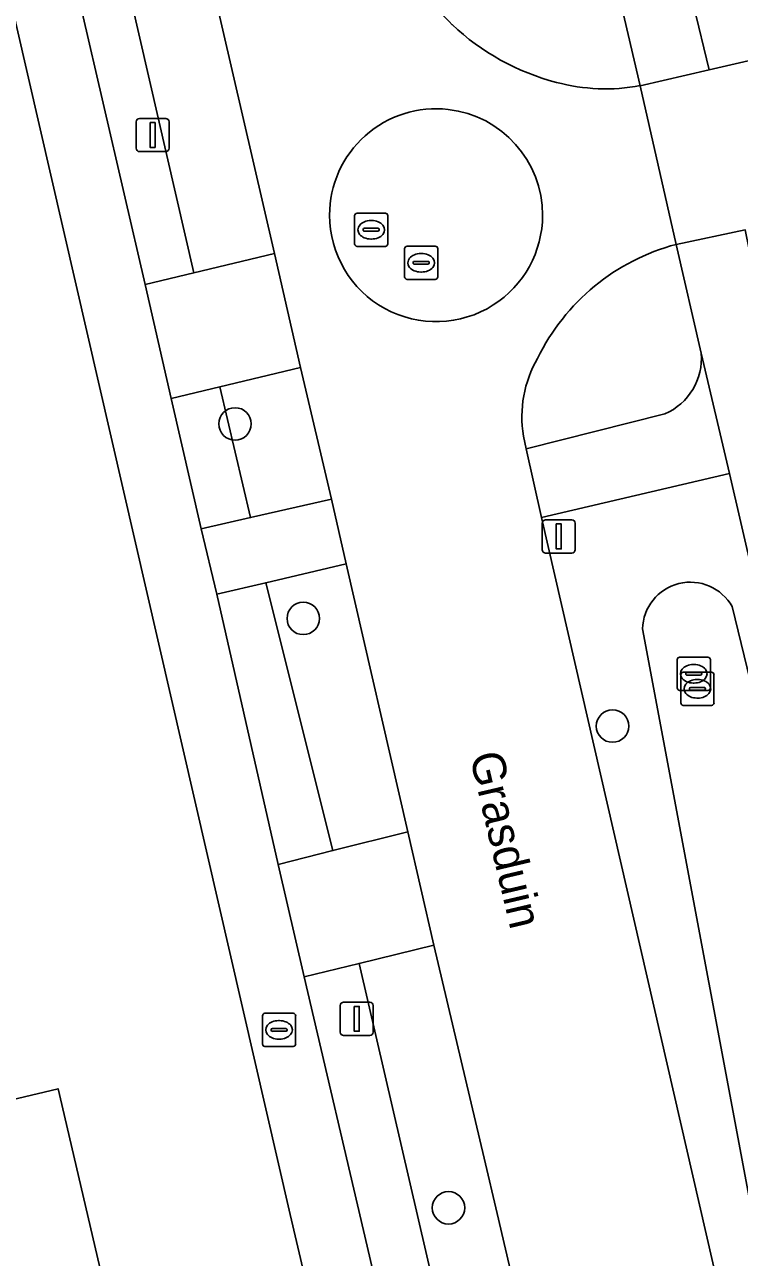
# Model space of a CAD drawing. Extents: x 156412 to 157779, y 382335 to 383768.
# Drawn here: x 156700.63 to 156722.18, y 382703.28 to 382740.43 of the extents above; entities that cross this region are included whole.
import ezdxf

# ---------------------------------------------------------------- set-up
doc = ezdxf.new("R2010")
doc.units = 0
for name, color, linetype in [('IMGEO_Berm_groen', 7, 'Continuous'), ('IMGEO_Boom', 7, 'Continuous'), ('IMGEO_Brandkraan', 7, 'Continuous'), ('IMGEO_Erf', 7, 'Continuous'), ('IMGEO_Greppel_droge_sloot', 7, 'Continuous'), ('IMGEO_Kolk', 7, 'Continuous'), ('IMGEO_Lichtmast', 7, 'Continuous'), ('IMGEO_Openbare_ruimte_label', 7, 'Continuous'), ('IMGEO_Pand', 7, 'Continuous'), ('IMGEO_Parkeervlak_halfverhard', 7, 'Continuous'), ('IMGEO_Rijbaan_lokaal_gesloten', 7, 'Continuous'), ('IMGEO_Rijbaan_lokaal_open', 7, 'Continuous'), ('IMGEO_Rioolput', 7, 'Continuous'), ('IMGEO_Voetpad_open', 7, 'Continuous')]:
    doc.layers.add(name, color=color, linetype=linetype)

msp = doc.modelspace()

# ---------------------------------------------------------------- linework, layer by layer
at = {"layer": 'IMGEO_Berm_groen'}
for points in [[(156719.193, 382738.591), (156718.281, 382742.462)], [(156721.028, 382730.527), (156720.275, 382733.806)], [(156715.67, 382728.031), (156715.757, 382727.643), (156719.933, 382728.7)], [(156721.886, 382726.902), (156716.219, 382725.577), (156721.984, 382700.485), (156722.165, 382700.492), (156722.17, 382700.375)], [(156722.872, 382699.769), (156728.301, 382699.143), (156721.886, 382726.902)], [(156721.962, 382722.89), (156727.065, 382701.905)], [(156723.259, 382700.896), (156719.259, 382722.217)]]:
    msp.add_lwpolyline(points, dxfattribs=at)
for points in [[(156703.843, 382741.156), (156702.367, 382740.796), (156704.27, 382732.594), (156705.732, 382732.947)], [(156706.523, 382729.514), (156705.056, 382729.161), (156705.956, 382725.238), (156707.443, 382725.573)], [(156707.902, 382723.608), (156706.432, 382723.261), (156708.273, 382715.121), (156709.927, 382715.536)], [(156710.715, 382712.135), (156709.064, 382711.734), (156710.961, 382703.608), (156711.878, 382699.681), (156713.513, 382700.063)]]:
    msp.add_lwpolyline(points, close=True, dxfattribs=at)
for centre, radius, start, end in [((156716.548, 382743.573), 4.366, 198.9742, 226.0584), ((156718.499, 382745.721), 7.266, 226.7378, 255.3668), ((156718.148, 382744.204), 5.709, 254.9255, 280.5475), ((156721.938, 382727.526), 6.497, 104.8324, 154.0163), ((156719.123, 382728.609), 3.501, 149.7709, 189.5074), ((156719.217, 382730.371), 1.818, 293.1934, 4.9345), ((156720.703, 382722.182), 1.444, 29.3323, 178.6304)]:
    msp.add_arc(centre, radius, start, end, dxfattribs=at)
at = {"layer": 'IMGEO_Boom'}
for centre in [(156706.976, 382728.396), (156709.033, 382722.533), (156718.356, 382719.288), (156713.411, 382704.769)]:
    msp.add_circle(centre, 0.489, dxfattribs=at)
at = {"layer": 'IMGEO_Brandkraan'}
for p, q in [((156707.878, 382710.631), (156708.73, 382710.631)), ((156707.803, 382709.705), (156707.803, 382710.557)), ((156708.291, 382710.411), (156708.316, 382710.411)), ((156708.804, 382710.557), (156708.804, 382709.705)), ((156708.062, 382710.125), (156708.062, 382710.137)), ((156708.5, 382710.088), (156708.102, 382710.088)), ((156708.105, 382710.174), (156708.503, 382710.174)), ((156708.546, 382710.137), (156708.546, 382710.125)), ((156708.73, 382709.631), (156707.878, 382709.631)), ((156708.314, 382709.851), (156708.289, 382709.851))]:
    msp.add_line(p, q, dxfattribs=at)
for points in [[(156707.878, 382710.631), (156708.73, 382710.631)], [(156707.803, 382709.705), (156707.803, 382710.557)], [(156708.804, 382710.557), (156708.804, 382709.705)], [(156708.73, 382709.631), (156707.878, 382709.631)]]:
    msp.add_lwpolyline(points, dxfattribs=at)
for centre, radius, start, end in [((156707.88, 382710.555), 0.0765, 91.552, 178.448), ((156707.88, 382710.555), 0.0765, 91.552, 178.448), ((156708.728, 382710.555), 0.0765, 1.552, 88.448), ((156708.728, 382710.555), 0.0765, 1.552, 88.448), ((156708.102, 382710.134), 0.0403, 85.8775, 175.7526), ((156708.099, 382710.124), 0.0366, 178.938, 274.7102), ((156708.503, 382710.131), 0.043, 264.8664, 352.4533), ((156708.507, 382710.136), 0.0386, 1.7309, 96.639), ((156707.88, 382709.707), 0.0765, 181.552, 268.448), ((156707.88, 382709.707), 0.0765, 181.552, 268.448), ((156708.728, 382709.707), 0.0765, 271.552, 358.448), ((156708.728, 382709.707), 0.0765, 271.552, 358.448)]:
    msp.add_arc(centre, radius, start, end, dxfattribs=at)
for centre, major_axis, ratio, start_param, end_param in [((156708.29, 382710.131), (-0.387, 0.002), 0.722429, 4.712389, 7.853982), ((156708.315, 382710.131), (-0.39, 0.002), 0.717154, 1.570796, 4.712389)]:
    msp.add_ellipse(centre, major_axis=major_axis, ratio=ratio, start_param=start_param, end_param=end_param, dxfattribs=at)
at = {"layer": 'IMGEO_Erf'}
msp.add_lwpolyline([(156717.566, 382666.506), (156708.634, 382704.563), (156696.399, 382757.676)], dxfattribs=at)
msp.add_lwpolyline([(156698.275, 382712.766), (156698.915, 382709.887), (156698.998, 382709.527), (156699.072, 382709.205), (156698.176, 382708.999), (156698.496, 382707.605), (156699.391, 382707.819), (156701.645, 382708.359), (156702.947, 382702.763), (156693.931, 382700.671), (156693.807, 382701.264), (156692.74, 382700.985), (156691.788, 382705.368), (156691.081, 382705.21), (156690.132, 382704.998), (156688.835, 382710.576)], close=True, dxfattribs=at)
at = {"layer": 'IMGEO_Greppel_droge_sloot'}
for points in [[(156727.065, 382701.905), (156721.962, 382722.89)], [(156719.259, 382722.217), (156723.259, 382700.896)]]:
    msp.add_lwpolyline(points, dxfattribs=at)
msp.add_arc((156720.703, 382722.182), 1.444, 29.3323, 178.6304, dxfattribs=at)
at = {"layer": 'IMGEO_Kolk'}
for p, q in [((156720.303, 382720.439), (156720.303, 382721.291)), ((156720.378, 382721.365), (156721.23, 382721.365)), ((156720.791, 382721.145), (156720.816, 382721.145)), ((156721.304, 382721.291), (156721.304, 382720.439)), ((156720.413, 382719.986), (156720.413, 382720.838)), ((156720.488, 382720.912), (156721.34, 382720.912)), ((156720.562, 382720.859), (156720.562, 382720.871)), ((156721, 382720.822), (156720.602, 382720.822)), ((156720.605, 382720.908), (156721.003, 382720.908)), ((156720.901, 382720.692), (156720.926, 382720.692)), ((156721.046, 382720.871), (156721.046, 382720.859)), ((156721.414, 382720.838), (156721.414, 382719.986)), ((156721.23, 382720.365), (156720.378, 382720.365)), ((156720.672, 382720.406), (156720.672, 382720.418)), ((156721.11, 382720.369), (156720.712, 382720.369)), ((156720.715, 382720.455), (156721.113, 382720.455)), ((156720.814, 382720.585), (156720.789, 382720.585)), ((156721.156, 382720.418), (156721.156, 382720.406)), ((156721.34, 382719.912), (156720.488, 382719.912)), ((156720.924, 382720.132), (156720.899, 382720.132))]:
    msp.add_line(p, q, dxfattribs=at)
for points in [[(156720.303, 382720.439), (156720.303, 382721.291)], [(156720.378, 382721.365), (156721.23, 382721.365)], [(156721.304, 382721.291), (156721.304, 382720.439)], [(156720.413, 382719.986), (156720.413, 382720.838)], [(156720.488, 382720.912), (156721.34, 382720.912)], [(156721.414, 382720.838), (156721.414, 382719.986)], [(156721.23, 382720.365), (156720.378, 382720.365)], [(156721.34, 382719.912), (156720.488, 382719.912)]]:
    msp.add_lwpolyline(points, dxfattribs=at)
for centre, radius, start, end in [((156720.38, 382721.289), 0.0765, 91.552, 178.448), ((156720.38, 382721.289), 0.0765, 91.552, 178.448), ((156721.228, 382721.289), 0.0765, 1.552, 88.448), ((156721.228, 382721.289), 0.0765, 1.552, 88.448), ((156720.49, 382720.836), 0.0765, 91.552, 178.448), ((156720.49, 382720.836), 0.0765, 91.552, 178.448), ((156720.602, 382720.868), 0.0403, 85.8775, 175.7526), ((156720.599, 382720.858), 0.0366, 178.938, 274.7102), ((156721.003, 382720.865), 0.043, 264.8664, 352.4533), ((156721.007, 382720.87), 0.0386, 1.7309, 96.639), ((156721.338, 382720.836), 0.0765, 1.552, 88.448), ((156721.338, 382720.836), 0.0765, 1.552, 88.448), ((156720.38, 382720.441), 0.0765, 181.552, 268.448), ((156720.38, 382720.441), 0.0765, 181.552, 268.448), ((156720.712, 382720.415), 0.0403, 85.8775, 175.7526), ((156720.709, 382720.405), 0.0366, 178.938, 274.7102), ((156721.113, 382720.412), 0.043, 264.8664, 352.4533), ((156721.117, 382720.417), 0.0386, 1.7309, 96.639), ((156721.228, 382720.441), 0.0765, 271.552, 358.448), ((156721.228, 382720.441), 0.0765, 271.552, 358.448), ((156720.49, 382719.988), 0.0765, 181.552, 268.448), ((156720.49, 382719.988), 0.0765, 181.552, 268.448), ((156721.338, 382719.988), 0.0765, 271.552, 358.448), ((156721.338, 382719.988), 0.0765, 271.552, 358.448)]:
    msp.add_arc(centre, radius, start, end, dxfattribs=at)
for centre, major_axis, ratio, start_param, end_param in [((156720.79, 382720.865), (-0.387, 0.002), 0.722429, 4.712389, 7.853982), ((156720.815, 382720.865), (-0.39, 0.002), 0.717154, 1.570796, 4.712389), ((156720.9, 382720.412), (-0.387, 0.002), 0.722429, 4.712389, 7.853982), ((156720.925, 382720.412), (-0.39, 0.002), 0.717154, 1.570796, 4.712389)]:
    msp.add_ellipse(centre, major_axis=major_axis, ratio=ratio, start_param=start_param, end_param=end_param, dxfattribs=at)
at = {"layer": 'IMGEO_Lichtmast'}
for p, q in [((156703.996, 382736.703), (156703.996, 382737.503)), ((156703.996, 382737.503), (156703.996, 382736.703)), ((156704.096, 382737.603), (156704.886, 382737.603)), ((156704.886, 382737.603), (156704.096, 382737.603)), ((156704.986, 382737.503), (156704.986, 382736.703)), ((156704.986, 382736.703), (156704.986, 382737.503)), ((156704.886, 382736.603), (156704.096, 382736.603)), ((156704.096, 382736.603), (156704.886, 382736.603)), ((156716.339, 382725.505), (156717.129, 382725.505)), ((156717.129, 382725.505), (156716.339, 382725.505)), ((156716.239, 382724.605), (156716.239, 382725.405)), ((156716.239, 382725.405), (156716.239, 382724.605)), ((156717.229, 382725.405), (156717.229, 382724.605)), ((156717.229, 382724.605), (156717.229, 382725.405)), ((156717.129, 382724.505), (156716.339, 382724.505)), ((156716.339, 382724.505), (156717.129, 382724.505)), ((156710.15, 382710.064), (156710.15, 382710.864)), ((156710.15, 382710.864), (156710.15, 382710.064)), ((156710.25, 382710.964), (156711.04, 382710.964)), ((156711.04, 382710.964), (156710.25, 382710.964)), ((156711.14, 382710.864), (156711.14, 382710.064)), ((156711.14, 382710.064), (156711.14, 382710.864)), ((156711.04, 382709.964), (156710.25, 382709.964)), ((156710.25, 382709.964), (156711.04, 382709.964))]:
    msp.add_line(p, q, dxfattribs=at)
for points in [[(156704.416, 382737.478), (156704.566, 382737.478), (156704.566, 382736.728), (156704.416, 382736.728), (156704.416, 382737.478)], [(156716.659, 382725.38), (156716.809, 382725.38), (156716.809, 382724.63), (156716.659, 382724.63), (156716.659, 382725.38)], [(156710.57, 382710.839), (156710.72, 382710.839), (156710.72, 382710.089), (156710.57, 382710.089), (156710.57, 382710.839)]]:
    msp.add_lwpolyline(points, dxfattribs=at)
for centre, start, end in [((156704.096, 382737.503), 90, 180), ((156704.096, 382737.503), 90, 180), ((156704.886, 382737.503), 0, 90), ((156704.886, 382737.503), 360, 90), ((156704.096, 382736.703), 180, 270), ((156704.096, 382736.703), 180, 270), ((156704.886, 382736.703), 270, 0), ((156704.886, 382736.703), 270, 0), ((156716.339, 382725.405), 90, 180), ((156716.339, 382725.405), 90, 180), ((156717.129, 382725.405), 0, 90), ((156717.129, 382725.405), 360, 90), ((156716.339, 382724.605), 180, 270), ((156716.339, 382724.605), 180, 270), ((156717.129, 382724.605), 270, 0), ((156717.129, 382724.605), 270, 0), ((156710.25, 382710.864), 90, 180), ((156710.25, 382710.864), 90, 180), ((156711.04, 382710.864), 0, 90), ((156711.04, 382710.864), 360, 90), ((156710.25, 382710.064), 180, 270), ((156710.25, 382710.064), 180, 270), ((156711.04, 382710.064), 270, 0), ((156711.04, 382710.064), 270, 0)]:
    msp.add_arc(centre, 0.1, start, end, dxfattribs=at)
at = {"layer": 'IMGEO_Pand'}
msp.add_lwpolyline([(156699.391, 382707.819), (156698.496, 382707.605), (156698.176, 382708.999), (156699.072, 382709.205), (156698.998, 382709.527), (156698.915, 382709.887), (156698.275, 382712.766), (156688.835, 382710.576), (156690.132, 382704.998), (156691.081, 382705.21), (156691.788, 382705.368), (156692.74, 382700.985), (156693.807, 382701.264), (156693.931, 382700.671), (156702.947, 382702.763), (156701.645, 382708.359)], close=True, dxfattribs=at)
at = {"layer": 'IMGEO_Parkeervlak_halfverhard'}
for points in [[(156706.272, 382741.749), (156703.843, 382741.156), (156705.732, 382732.947), (156708.162, 382733.534)], [(156708.954, 382730.099), (156706.523, 382729.514), (156707.443, 382725.573), (156709.882, 382726.123)], [(156710.326, 382724.181), (156707.902, 382723.608), (156709.927, 382715.536), (156712.181, 382716.101)], [(156712.964, 382712.68), (156710.715, 382712.135), (156713.513, 382700.063), (156715.816, 382700.601), (156714.882, 382704.592), (156714.49, 382706.267)]]:
    msp.add_lwpolyline(points, close=True, dxfattribs=at)
at = {"layer": 'IMGEO_Rijbaan_lokaal_gesloten'}
for points in [[(156699.724, 382770.058), (156701.127, 382763.998), (156701.724, 382761.418), (156702.948, 382756.114), (156703.708, 382752.829), (156704.362, 382750), (156705.819, 382743.692), (156706.272, 382741.749), (156708.162, 382733.534), (156708.954, 382730.099), (156709.882, 382726.123), (156710.326, 382724.181), (156712.181, 382716.101), (156712.964, 382712.68), (156714.49, 382706.267), (156714.882, 382704.592), (156715.816, 382700.601), (156716.61, 382697.269), (156719.479, 382684.929), (156720.255, 382681.599)], [(156830.11, 382764.227), (156721.265, 382739.07), (156719.193, 382738.591), (156720.275, 382733.806), (156722.355, 382734.245), (156722.474, 382733.649), (156727.023, 382734.698), (156732.006, 382735.848), (156733.678, 382736.233), (156738.618, 382737.373), (156739.965, 382737.684), (156742.426, 382738.251), (156743.453, 382738.488), (156748.284, 382739.602), (156749.752, 382739.941), (156756.708, 382741.545)], [(156720.275, 382733.806), (156719.193, 382738.591)], [(156736.553, 382637.563), (156725.004, 382687.432), (156721.984, 382700.485), (156716.219, 382725.577), (156715.757, 382727.643), (156715.67, 382728.031)]]:
    msp.add_lwpolyline(points, dxfattribs=at)
for centre, radius, start, end in [((156716.548, 382743.573), 4.366, 198.9742, 226.0584), ((156718.499, 382745.721), 7.266, 226.7378, 255.3668), ((156718.148, 382744.204), 5.709, 254.9255, 280.5475), ((156713.036, 382734.686), 3.21, 83.409, 179.9772), ((156713.035, 382734.685), 3.211, 0.0273, 83.3846), ((156713.035, 382734.686), 3.209, 179.9799, 302.5278), ((156713.035, 382734.688), 3.211, 302.5188, 359.9848), ((156721.938, 382727.526), 6.497, 104.8324, 154.0163), ((156719.123, 382728.609), 3.501, 149.7709, 189.5074)]:
    msp.add_arc(centre, radius, start, end, dxfattribs=at)
at = {"layer": 'IMGEO_Rijbaan_lokaal_open'}
for points in [[(156708.162, 382733.534), (156705.732, 382732.947), (156704.27, 382732.594), (156705.056, 382729.161), (156706.523, 382729.514), (156708.954, 382730.099)], [(156712.181, 382716.101), (156709.927, 382715.536), (156708.273, 382715.121), (156709.064, 382711.734), (156710.715, 382712.135), (156712.964, 382712.68)]]:
    msp.add_lwpolyline(points, close=True, dxfattribs=at)
for centre, radius, start, end in [((156713.036, 382734.686), 3.21, 83.409, 179.9772), ((156713.035, 382734.685), 3.211, 0.0273, 83.3846), ((156713.035, 382734.686), 3.209, 179.9799, 302.5278), ((156713.035, 382734.688), 3.211, 302.5188, 359.9848)]:
    msp.add_arc(centre, radius, start, end, dxfattribs=at)
at = {"layer": 'IMGEO_Rioolput'}
for p, q in [((156710.581, 382733.822), (156710.581, 382734.674)), ((156710.656, 382734.748), (156711.508, 382734.748)), ((156711.069, 382734.528), (156711.094, 382734.528)), ((156711.582, 382734.674), (156711.582, 382733.822)), ((156710.84, 382734.242), (156710.84, 382734.254)), ((156711.278, 382734.205), (156710.88, 382734.205)), ((156710.883, 382734.291), (156711.281, 382734.291)), ((156711.324, 382734.254), (156711.324, 382734.242)), ((156711.508, 382733.748), (156710.656, 382733.748)), ((156711.092, 382733.968), (156711.067, 382733.968)), ((156712.087, 382732.827), (156712.087, 382733.679)), ((156712.162, 382733.753), (156713.014, 382733.753)), ((156713.088, 382733.679), (156713.088, 382732.827)), ((156712.389, 382733.296), (156712.787, 382733.296)), ((156712.575, 382733.533), (156712.6, 382733.533)), ((156712.346, 382733.247), (156712.346, 382733.259)), ((156712.784, 382733.21), (156712.386, 382733.21)), ((156712.598, 382732.973), (156712.573, 382732.973)), ((156712.83, 382733.259), (156712.83, 382733.247)), ((156713.014, 382732.753), (156712.162, 382732.753))]:
    msp.add_line(p, q, dxfattribs=at)
for points in [[(156710.581, 382733.822), (156710.581, 382734.674)], [(156710.656, 382734.748), (156711.508, 382734.748)], [(156711.582, 382734.674), (156711.582, 382733.822)], [(156711.508, 382733.748), (156710.656, 382733.748)], [(156712.087, 382732.827), (156712.087, 382733.679)], [(156712.162, 382733.753), (156713.014, 382733.753)], [(156713.088, 382733.679), (156713.088, 382732.827)], [(156713.014, 382732.753), (156712.162, 382732.753)]]:
    msp.add_lwpolyline(points, dxfattribs=at)
for centre, radius, start, end in [((156710.658, 382734.672), 0.0765, 91.552, 178.448), ((156710.658, 382734.672), 0.0765, 91.552, 178.448), ((156711.506, 382734.672), 0.0765, 1.552, 88.448), ((156711.506, 382734.672), 0.0765, 1.552, 88.448), ((156710.88, 382734.251), 0.0403, 85.8775, 175.7526), ((156710.877, 382734.241), 0.0366, 178.938, 274.7102), ((156711.281, 382734.248), 0.043, 264.8664, 352.4533), ((156711.285, 382734.253), 0.0386, 1.7309, 96.639), ((156710.658, 382733.824), 0.0765, 181.552, 268.448), ((156710.658, 382733.824), 0.0765, 181.552, 268.448), ((156711.506, 382733.824), 0.0765, 271.552, 358.448), ((156711.506, 382733.824), 0.0765, 271.552, 358.448), ((156712.164, 382733.677), 0.0765, 91.552, 178.448), ((156712.164, 382733.677), 0.0765, 91.552, 178.448), ((156713.012, 382733.677), 0.0765, 1.552, 88.448), ((156713.012, 382733.677), 0.0765, 1.552, 88.448), ((156712.386, 382733.256), 0.0403, 85.8775, 175.7526), ((156712.791, 382733.258), 0.0386, 1.7309, 96.639), ((156712.383, 382733.246), 0.0366, 178.938, 274.7102), ((156712.787, 382733.253), 0.043, 264.8664, 352.4533), ((156712.164, 382732.829), 0.0765, 181.552, 268.448), ((156712.164, 382732.829), 0.0765, 181.552, 268.448), ((156713.012, 382732.829), 0.0765, 271.552, 358.448), ((156713.012, 382732.829), 0.0765, 271.552, 358.448)]:
    msp.add_arc(centre, radius, start, end, dxfattribs=at)
for centre, major_axis, ratio, start_param, end_param in [((156711.068, 382734.248), (-0.387, 0.002), 0.722429, 4.712389, 7.853982), ((156711.093, 382734.248), (-0.39, 0.002), 0.717154, 1.570796, 4.712389), ((156712.574, 382733.253), (-0.387, 0.002), 0.722429, 4.712389, 7.853982), ((156712.599, 382733.253), (-0.39, 0.002), 0.717154, 1.570796, 4.712389)]:
    msp.add_ellipse(centre, major_axis=major_axis, ratio=ratio, start_param=start_param, end_param=end_param, dxfattribs=at)
at = {"layer": 'IMGEO_Voetpad_open'}
for points in [[(156665.21, 382892.732), (156694.882, 382764.275), (156695.147, 382762.767), (156695.949, 382759.629), (156696.399, 382757.676), (156708.634, 382704.563), (156717.566, 382666.506), (156725.025, 382634.25), (156725.115, 382633.86), (156726.112, 382629.552), (156727.385, 382624.03), (156727.839, 382622.057), (156731.446, 382606.382)], [(156716.343, 382680.694), (156715.565, 382684.002), (156712.658, 382696.368), (156711.878, 382699.681), (156710.961, 382703.608), (156709.064, 382711.734), (156708.273, 382715.121), (156706.432, 382723.261), (156705.956, 382725.238), (156705.056, 382729.161), (156704.27, 382732.594), (156702.367, 382740.796), (156701.911, 382742.773), (156700.241, 382750)], [(156719.933, 382728.7), (156715.757, 382727.643), (156716.219, 382725.577), (156721.886, 382726.902), (156721.028, 382730.527)]]:
    msp.add_lwpolyline(points, dxfattribs=at)
for points in [[(156708.578, 382793.666), (156707.908, 382796.596), (156707.464, 382798.538), (156707.336, 382798.509), (156705.372, 382798.026), (156705.887, 382795.997), (156705.913, 382795.934), (156706.821, 382791.977), (156711.484, 382771.868), (156713.773, 382761.993), (156716.554, 382750), (156717.343, 382746.598), (156718.281, 382742.462), (156719.193, 382738.591), (156721.265, 382739.07), (156720.792, 382741.02), (156720.079, 382743.958), (156718.691, 382750), (156716.721, 382758.574), (156715.402, 382764.232), (156714.914, 382766.356), (156714.452, 382768.346), (156711.612, 382780.598)], [(156830.11, 382764.227), (156940.449, 382789.73), (156940.042, 382791.626), (156869.58, 382775.359), (156866.975, 382774.768), (156865.597, 382774.441), (156795.182, 382758.201), (156793.73, 382757.867), (156791.208, 382757.283), (156759.674, 382750), (156720.792, 382741.02), (156721.265, 382739.07)], [(156724.941, 382723.085), (156723.806, 382727.923), (156723.477, 382729.389), (156722.474, 382733.649), (156722.355, 382734.245), (156720.275, 382733.806), (156721.028, 382730.527), (156721.886, 382726.902), (156728.301, 382699.143), (156730.522, 382698.738), (156730.2, 382700.114), (156729.431, 382703.479), (156727.251, 382713.017)], [(156709.882, 382726.123), (156707.443, 382725.573), (156705.956, 382725.238), (156706.432, 382723.261), (156707.902, 382723.608), (156710.326, 382724.181)]]:
    msp.add_lwpolyline(points, close=True, dxfattribs=at)
msp.add_arc((156719.217, 382730.371), 1.818, 293.1934, 4.9345, dxfattribs=at)

# ---------------------------------------------------------------- texts
at = {"layer": 'IMGEO_Openbare_ruimte_label'}
msp.add_text('Grasduin', height=1, rotation=283.2438, dxfattribs=at).set_placement((156714.043, 382718.398))

doc.saveas('drawing.dxf')
